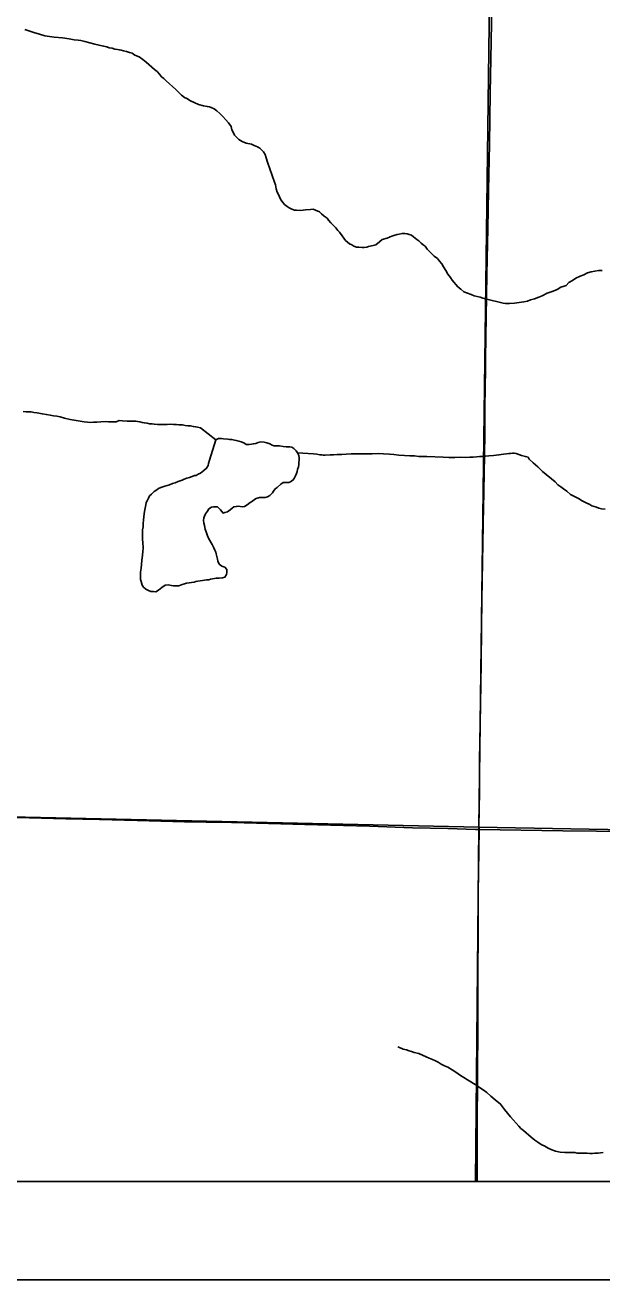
# Model space of a CAD drawing. Extents: x 0 to 34, y 0 to 22.
# Drawn here: x 5.144 to 5.73, y 14 to 15.275 of the extents above; entities that cross this region are included whole.
import ezdxf

# ---------------------------------------------------------------- set-up
doc = ezdxf.new("R2010")
doc.units = 0
for name, color, linetype in [('GM_X_County_Road', 7, 'Continuous'), ('GM_X_County_Text', 7, 'Continuous'), ('GM_X_Minor_Lake', 7, 'Continuous'), ('GM_X_Minor_River', 7, 'Continuous'), ('GM_X_Rail_Line_Text', 7, 'Continuous'), ('GM_X_Section', 7, 'Continuous'), ('GM_X_Township_Road', 7, 'Continuous'), ('SH_Cut_Line', 7, 'Continuous'), ('SH_Data', 7, 'Continuous')]:
    doc.layers.add(name, color=color, linetype=linetype)

msp = doc.modelspace()

# ---------------------------------------------------------------- linework, layer by layer
at = {"layer": 'GM_X_County_Road'}
for points in [[(5.612, 14.9529), (5.6121, 14.9589), (5.6123, 14.9782), (5.613, 15.0217), (5.6141, 15.0683), (5.6149, 15.1069), (5.6158, 15.1541), (5.6165, 15.2063), (5.6176, 15.2579), (5.6183, 15.2983), (5.6193, 15.3543), (5.6207, 15.4357), (5.621, 15.4584)], [(5.6106, 14.8346), (5.6106, 14.8365), (5.6108, 14.8452), (5.6109, 14.8527), (5.6109, 14.8596), (5.611, 14.8732), (5.6111, 14.8888), (5.6115, 14.9049), (5.6118, 14.9273), (5.6118, 14.9292), (5.6118, 14.9341), (5.6118, 14.9347), (5.6119, 14.9409), (5.612, 14.9529)], [(5.6052, 14.4578), (5.6051, 14.4629), (5.6053, 14.476), (5.6054, 14.4816), (5.6055, 14.4927), (5.6055, 14.4951), (5.6055, 14.4969), (5.6056, 14.5056), (5.6055, 14.5124), (5.6056, 14.5131), (5.6057, 14.5186), (5.6058, 14.5273), (5.6066, 14.5848), (5.6072, 14.6271), (5.6077, 14.6625), (5.6081, 14.6911), (5.6088, 14.7296), (5.6097, 14.7862), (5.61, 14.7986), (5.6104, 14.8229), (5.6106, 14.8346)], [(5.6032, 14.1), (5.6032, 14.1005), (5.6034, 14.1553), (5.6036, 14.2069), (5.6038, 14.2591), (5.604, 14.3094), (5.6042, 14.3548), (5.6042, 14.3927), (5.6052, 14.4578)]]:
    msp.add_lwpolyline(points, dxfattribs=at)
at = {"layer": 'GM_X_County_Text'}
msp.add_lwpolyline([(2.1, 14.1), (6.615, 14.1)], dxfattribs=at)
at = {"layer": 'GM_X_Minor_Lake'}
for points in [[(5.3467, 14.7241), (5.3437, 14.7253), (5.3411, 14.7273), (5.3397, 14.7303), (5.3393, 14.7322), (5.3386, 14.7349), (5.3379, 14.7376), (5.3376, 14.7395), (5.3365, 14.7414), (5.3358, 14.7437), (5.334, 14.7472), (5.3307, 14.753), (5.3293, 14.756), (5.3282, 14.7591), (5.3268, 14.7629), (5.3261, 14.7664), (5.3254, 14.769), (5.3251, 14.7717), (5.3255, 14.7744), (5.3263, 14.7762), (5.3271, 14.7785), (5.3291, 14.7811), (5.3307, 14.7834), (5.3334, 14.7852), (5.3353, 14.7855), (5.3375, 14.7855), (5.3394, 14.7854), (5.3424, 14.7823), (5.345, 14.7792), (5.3469, 14.7796), (5.3496, 14.7806), (5.3523, 14.7825), (5.3542, 14.7843), (5.3561, 14.7854), (5.3584, 14.7857), (5.3607, 14.7861), (5.3645, 14.7856), (5.3668, 14.7859), (5.3695, 14.7874), (5.3726, 14.79), (5.3749, 14.7914), (5.3768, 14.7929), (5.3787, 14.794), (5.3822, 14.7951), (5.3879, 14.7949), (5.3902, 14.7956), (5.3925, 14.7971), (5.3952, 14.7997), (5.3964, 14.8016), (5.398, 14.8038), (5.3999, 14.8053), (5.4038, 14.8086), (5.4061, 14.8101), (5.4087, 14.8104), (5.4118, 14.8103), (5.4137, 14.811), (5.4164, 14.8129), (5.4176, 14.8151), (5.4188, 14.817), (5.4196, 14.8193), (5.4204, 14.8215), (5.4208, 14.8234), (5.4216, 14.8261), (5.4221, 14.8287), (5.4221, 14.8306), (5.4222, 14.8333), (5.4222, 14.8352), (5.4219, 14.8378), (5.4208, 14.8405), (5.4194, 14.8424), (5.4171, 14.8448), (5.4149, 14.846), (5.413, 14.8464), (5.4092, 14.8465), (5.4062, 14.8469), (5.4024, 14.8474), (5.4001, 14.8475), (5.3967, 14.8475), (5.3948, 14.8483), (5.3926, 14.8495), (5.3896, 14.8504), (5.3869, 14.8512), (5.3835, 14.8517), (5.3808, 14.851), (5.3782, 14.8499), (5.3759, 14.8496), (5.374, 14.8492), (5.3717, 14.8489), (5.3686, 14.849), (5.366, 14.8505), (5.3634, 14.8514), (5.3611, 14.8522), (5.3585, 14.853), (5.3566, 14.8534), (5.354, 14.8539), (5.3517, 14.8539), (5.3498, 14.8544), (5.3456, 14.8545), (5.3433, 14.8549), (5.3403, 14.855), (5.3376, 14.8535)], [(5.3376, 14.8535), (5.3403, 14.855), (5.3433, 14.8549), (5.3456, 14.8545), (5.3498, 14.8544), (5.3517, 14.8539), (5.354, 14.8539), (5.3566, 14.8534), (5.3585, 14.853), (5.3611, 14.8522), (5.3634, 14.8514), (5.366, 14.8505), (5.3686, 14.849), (5.3717, 14.8489), (5.374, 14.8492), (5.3759, 14.8496), (5.3782, 14.8499), (5.3808, 14.851), (5.3835, 14.8517), (5.3869, 14.8512), (5.3896, 14.8504), (5.3926, 14.8495), (5.3948, 14.8483), (5.3967, 14.8475), (5.4001, 14.8475), (5.4024, 14.8474), (5.4062, 14.8469), (5.4092, 14.8465), (5.413, 14.8464), (5.4149, 14.846), (5.4171, 14.8448), (5.4194, 14.8424), (5.4208, 14.8405), (5.4219, 14.8378), (5.4222, 14.8352), (5.4222, 14.8333), (5.4221, 14.8306), (5.4221, 14.8287), (5.4216, 14.8261), (5.4208, 14.8234), (5.4204, 14.8215), (5.4196, 14.8193), (5.4188, 14.817), (5.4176, 14.8151), (5.4164, 14.8129), (5.4137, 14.811), (5.4118, 14.8103), (5.4087, 14.8104), (5.4061, 14.8101), (5.4038, 14.8086), (5.3999, 14.8053), (5.398, 14.8038), (5.3964, 14.8016), (5.3952, 14.7997), (5.3925, 14.7971), (5.3902, 14.7956), (5.3879, 14.7949), (5.3822, 14.7951), (5.3787, 14.794), (5.3768, 14.7929), (5.3749, 14.7914), (5.3726, 14.79), (5.3695, 14.7874), (5.3668, 14.7859), (5.3645, 14.7856), (5.3607, 14.7861), (5.3584, 14.7857), (5.3561, 14.7854), (5.3542, 14.7843), (5.3523, 14.7825), (5.3496, 14.7806), (5.3469, 14.7796), (5.345, 14.7792), (5.3424, 14.7823), (5.3394, 14.7854), (5.3375, 14.7855), (5.3353, 14.7855), (5.3334, 14.7852), (5.3307, 14.7834), (5.3291, 14.7811), (5.3271, 14.7785), (5.3263, 14.7762), (5.3255, 14.7744), (5.3251, 14.7717), (5.3254, 14.769), (5.3261, 14.7664), (5.3268, 14.7629), (5.3282, 14.7591), (5.3293, 14.756), (5.3307, 14.753), (5.334, 14.7472), (5.3358, 14.7437), (5.3365, 14.7414), (5.3376, 14.7395), (5.3379, 14.7376), (5.3386, 14.7349), (5.3393, 14.7322), (5.3397, 14.7303), (5.3411, 14.7273), (5.3437, 14.7253), (5.3467, 14.7241)], [(5.3376, 14.8535), (5.3314, 14.8331), (5.3302, 14.8297), (5.3298, 14.8275), (5.3282, 14.8248), (5.3255, 14.8226), (5.322, 14.8197), (5.3197, 14.8186), (5.3178, 14.8175), (5.3159, 14.8172), (5.3136, 14.8164), (5.3109, 14.8154), (5.3082, 14.8147), (5.3055, 14.8136), (5.3036, 14.8125), (5.3013, 14.8118), (5.2994, 14.8111), (5.2964, 14.81), (5.2937, 14.8093), (5.2906, 14.8079), (5.2883, 14.8072), (5.286, 14.8065), (5.2837, 14.8058), (5.2818, 14.805), (5.2795, 14.804), (5.2776, 14.8029), (5.2749, 14.801), (5.2722, 14.7984), (5.2702, 14.7966), (5.2694, 14.7943), (5.2678, 14.7917), (5.267, 14.7898), (5.2666, 14.7875), (5.2658, 14.7841), (5.2653, 14.7807), (5.2649, 14.7785), (5.2644, 14.7754), (5.2643, 14.7724), (5.2639, 14.7682), (5.2638, 14.7652), (5.2633, 14.7622), (5.2632, 14.7546), (5.2631, 14.7519), (5.2634, 14.7496), (5.2634, 14.7477), (5.2637, 14.7454), (5.2637, 14.7431), (5.2636, 14.7405), (5.2631, 14.7359), (5.2626, 14.7314), (5.2621, 14.7268), (5.2617, 14.7231), (5.2612, 14.7193), (5.2611, 14.7162), (5.2611, 14.7136), (5.261, 14.7117), (5.2617, 14.7098), (5.2628, 14.7059), (5.2643, 14.704), (5.2665, 14.7017), (5.2691, 14.7005), (5.2717, 14.6996), (5.274, 14.6996), (5.2767, 14.6991), (5.2794, 14.701), (5.2828, 14.7036), (5.2863, 14.7058), (5.2894, 14.7061), (5.2924, 14.7056), (5.2947, 14.7052), (5.2973, 14.7051), (5.3, 14.7054), (5.3034, 14.7065), (5.3057, 14.7072), (5.308, 14.7079), (5.3156, 14.7089), (5.3175, 14.7096), (5.3194, 14.7099), (5.3217, 14.7102), (5.324, 14.7106), (5.3263, 14.7109), (5.3282, 14.7112), (5.3305, 14.7115), (5.3324, 14.7119), (5.3362, 14.7126), (5.3381, 14.7129), (5.3412, 14.7132), (5.3446, 14.7135), (5.3469, 14.7142), (5.3485, 14.7168), (5.3489, 14.7187), (5.349, 14.7218), (5.3467, 14.7241)], [(5.3467, 14.7241), (5.349, 14.7218), (5.3489, 14.7187), (5.3485, 14.7168), (5.3469, 14.7142), (5.3446, 14.7135), (5.3412, 14.7132), (5.3381, 14.7129), (5.3362, 14.7126), (5.3324, 14.7119), (5.3305, 14.7115), (5.3282, 14.7112), (5.3263, 14.7109), (5.324, 14.7106), (5.3217, 14.7102), (5.3194, 14.7099), (5.3175, 14.7096), (5.3156, 14.7089), (5.308, 14.7079), (5.3057, 14.7072), (5.3034, 14.7065), (5.3, 14.7054), (5.2973, 14.7051), (5.2947, 14.7052), (5.2924, 14.7056), (5.2894, 14.7061), (5.2863, 14.7058), (5.2828, 14.7036), (5.2794, 14.701), (5.2767, 14.6991), (5.274, 14.6996), (5.2717, 14.6996), (5.2691, 14.7005), (5.2665, 14.7017), (5.2643, 14.704), (5.2628, 14.7059), (5.2617, 14.7098), (5.261, 14.7117), (5.2611, 14.7136), (5.2611, 14.7162), (5.2612, 14.7193), (5.2617, 14.7231), (5.2621, 14.7268), (5.2626, 14.7314), (5.2631, 14.7359), (5.2636, 14.7405), (5.2637, 14.7431), (5.2637, 14.7454), (5.2634, 14.7477), (5.2634, 14.7496), (5.2631, 14.7519), (5.2632, 14.7546), (5.2633, 14.7622), (5.2638, 14.7652), (5.2639, 14.7682), (5.2643, 14.7724), (5.2644, 14.7754), (5.2649, 14.7785), (5.2653, 14.7807), (5.2658, 14.7841), (5.2666, 14.7875), (5.267, 14.7898), (5.2678, 14.7917), (5.2694, 14.7943), (5.2702, 14.7966), (5.2722, 14.7984), (5.2749, 14.801), (5.2776, 14.8029), (5.2795, 14.804), (5.2818, 14.805), (5.2837, 14.8058), (5.286, 14.8065), (5.2883, 14.8072), (5.2906, 14.8079), (5.2937, 14.8093), (5.2964, 14.81), (5.2994, 14.8111), (5.3013, 14.8118), (5.3036, 14.8125), (5.3055, 14.8136), (5.3082, 14.8147), (5.3109, 14.8154), (5.3136, 14.8164), (5.3159, 14.8172), (5.3178, 14.8175), (5.3197, 14.8186), (5.322, 14.8197), (5.3255, 14.8226), (5.3282, 14.8248), (5.3298, 14.8275), (5.3302, 14.8297), (5.3314, 14.8331), (5.3376, 14.8535)]]:
    msp.add_lwpolyline(points, dxfattribs=at)
at = {"layer": 'GM_X_Minor_River'}
for points in [[(5.1435, 15.2704), (5.1477, 15.2691), (5.1526, 15.2675), (5.1586, 15.2658), (5.1639, 15.2642), (5.1733, 15.2628), (5.1817, 15.2619), (5.1885, 15.261), (5.1938, 15.2601), (5.1976, 15.2596), (5.2006, 15.2592), (5.2047, 15.2583), (5.2097, 15.257), (5.2146, 15.2558), (5.2191, 15.2545), (5.2236, 15.2537), (5.227, 15.2528), (5.2293, 15.252), (5.2323, 15.2516), (5.2349, 15.2507), (5.2376, 15.2503), (5.2395, 15.2499), (5.2414, 15.2494), (5.244, 15.249), (5.247, 15.2482), (5.25, 15.2473), (5.2527, 15.2465), (5.2553, 15.2446), (5.2598, 15.2426), (5.2635, 15.2402), (5.2669, 15.2374), (5.2755, 15.23), (5.2781, 15.2277), (5.2803, 15.225), (5.2825, 15.2226), (5.2847, 15.2207), (5.2873, 15.2183), (5.2907, 15.2152), (5.2936, 15.2125), (5.297, 15.2094), (5.3, 15.2066), (5.3029, 15.2039), (5.3059, 15.2016), (5.3082, 15.2004), (5.3119, 15.198), (5.3157, 15.1964), (5.3202, 15.1944), (5.3251, 15.1931), (5.3289, 15.1923), (5.3311, 15.1918), (5.333, 15.1914), (5.336, 15.1898), (5.3386, 15.1879), (5.3416, 15.1851), (5.3449, 15.182), (5.3479, 15.1789), (5.3505, 15.1758), (5.3531, 15.172), (5.3541, 15.1685), (5.3552, 15.1662)], [(5.3552, 15.1662), (5.3566, 15.1631), (5.3589, 15.1608), (5.3611, 15.1588), (5.3645, 15.1569), (5.3686, 15.1552), (5.3739, 15.154), (5.3765, 15.1528), (5.3799, 15.1512), (5.3825, 15.15), (5.3862, 15.1461), (5.3877, 15.1434), (5.3888, 15.1403), (5.3902, 15.1357), (5.3973, 15.1154), (5.3984, 15.1127), (5.399, 15.1085), (5.4001, 15.1051), (5.4012, 15.1028), (5.4023, 15.1005), (5.4033, 15.0982), (5.4048, 15.0962), (5.4074, 15.0928), (5.41, 15.0908), (5.4122, 15.0892), (5.4149, 15.088), (5.4175, 15.0868), (5.4198, 15.0868), (5.424, 15.0867), (5.4289, 15.0873), (5.4338, 15.0876), (5.4365, 15.0879), (5.4391, 15.0871), (5.4429, 15.0851), (5.4451, 15.0831), (5.4477, 15.0808), (5.4507, 15.0788), (5.4522, 15.0769), (5.4544, 15.0742), (5.4574, 15.0714), (5.4596, 15.0691), (5.4618, 15.0664), (5.4633, 15.0645), (5.4659, 15.061), (5.4695, 15.056), (5.4736, 15.0528), (5.4759, 15.0516), (5.4778, 15.0504), (5.4808, 15.0492), (5.4831, 15.0492), (5.4865, 15.0491), (5.4884, 15.0491), (5.491, 15.0494), (5.4929, 15.0501), (5.4975, 15.0511), (5.5002, 15.0518), (5.5041, 15.0548), (5.5068, 15.057), (5.5117, 15.0584), (5.5148, 15.0598), (5.5167, 15.0605), (5.5186, 15.0613), (5.5221, 15.0623), (5.524, 15.0627), (5.527, 15.0633), (5.5297, 15.0633), (5.532, 15.0628), (5.5342, 15.0624), (5.5365, 15.0616), (5.5384, 15.06), (5.5402, 15.0585), (5.5421, 15.0573), (5.5439, 15.0557), (5.5462, 15.0534), (5.5484, 15.0518), (5.5503, 15.0503), (5.5525, 15.0475), (5.5558, 15.044), (5.5595, 15.0402), (5.5629, 15.0378), (5.5651, 15.0351), (5.5673, 15.0324), (5.5691, 15.0293), (5.5713, 15.0258), (5.5735, 15.022), (5.5761, 15.0185), (5.5779, 15.0158), (5.5798, 15.0135), (5.5816, 15.0115), (5.5835, 15.0092), (5.5865, 15.0068), (5.5898, 15.0041), (5.5936, 15.0025), (5.5973, 15.0013), (5.6003, 15), (5.6034, 14.9992), (5.6064, 14.9984), (5.609, 14.9976), (5.6117, 14.9967), (5.6298, 14.9925), (5.632, 14.9921)], [(5.632, 14.9921), (5.6343, 14.992), (5.6362, 14.992), (5.6412, 14.9926), (5.6461, 14.9933), (5.6507, 14.9939), (5.6545, 14.9946), (5.6576, 14.9957), (5.6614, 14.9967), (5.666, 14.9985), (5.6694, 14.9999), (5.6744, 15.0025), (5.6806, 15.0046), (5.6844, 15.0064), (5.6882, 15.0086), (5.6917, 15.0097), (5.6936, 15.0104), (5.6963, 15.0134), (5.7002, 15.0155), (5.7036, 15.0177), (5.7079, 15.0199), (5.7117, 15.0214), (5.7155, 15.0232), (5.719, 15.0242), (5.7228, 15.0249), (5.7266, 15.0256), (5.7304, 15.0258)], [(5.142, 14.8824), (5.145, 14.882), (5.1473, 14.8819), (5.15, 14.8819), (5.1526, 14.8814), (5.156, 14.881), (5.1613, 14.8801), (5.1655, 14.8792), (5.1693, 14.8788), (5.1727, 14.8779), (5.1761, 14.8775), (5.1795, 14.877), (5.184, 14.8757), (5.1897, 14.8741), (5.204, 14.8719), (5.2071, 14.8714), (5.2105, 14.8713), (5.2135, 14.8716), (5.2169, 14.8716), (5.2207, 14.8718), (5.2253, 14.8721), (5.2287, 14.872), (5.231, 14.872), (5.234, 14.8719), (5.2363, 14.8719), (5.2394, 14.8733), (5.2428, 14.8728), (5.2477, 14.8727), (5.2511, 14.8726), (5.2534, 14.8726), (5.2564, 14.8725), (5.2583, 14.8721), (5.2606, 14.872), (5.2629, 14.8712), (5.2651, 14.8708), (5.2678, 14.8704), (5.2704, 14.8699), (5.2727, 14.8699), (5.2753, 14.8694), (5.2784, 14.8693), (5.2814, 14.8693), (5.2848, 14.8692), (5.2882, 14.8691), (5.2917, 14.8694), (5.2947, 14.8693), (5.2974, 14.8693), (5.3004, 14.8688), (5.3038, 14.8687), (5.3065, 14.8683), (5.3091, 14.8679), (5.3118, 14.8678), (5.3148, 14.8673), (5.3171, 14.8669), (5.3189, 14.8665), (5.322, 14.8657), (5.3376, 14.8535)], [(5.4208, 14.8405), (5.4368, 14.8394), (5.4402, 14.8389), (5.4432, 14.8385), (5.4451, 14.8384), (5.447, 14.838), (5.4489, 14.838), (5.4538, 14.8382), (5.4572, 14.8385), (5.461, 14.8388), (5.4656, 14.8387), (5.4701, 14.839), (5.4751, 14.8392), (5.4797, 14.8395), (5.4846, 14.8394), (5.4907, 14.8392), (5.4967, 14.8395), (5.5028, 14.8397), (5.5081, 14.8392), (5.5142, 14.8391), (5.5187, 14.8386), (5.5237, 14.8381), (5.5293, 14.8376), (5.5347, 14.8374), (5.5396, 14.8373), (5.5441, 14.8368), (5.5483, 14.8367), (5.5521, 14.8367), (5.5688, 14.8359), (5.5745, 14.8357), (5.5805, 14.8356), (5.5859, 14.8359), (5.5912, 14.8357), (5.5957, 14.836), (5.5992, 14.8359), (5.6026, 14.8362), (5.6056, 14.8365), (5.6083, 14.8368), (5.6117, 14.8371), (5.6151, 14.8374), (5.6197, 14.8377), (5.6227, 14.838), (5.6254, 14.8383), (5.6277, 14.8387), (5.63, 14.839), (5.633, 14.8393), (5.6353, 14.8396), (5.6372, 14.8396), (5.6391, 14.8399), (5.641, 14.8399), (5.6429, 14.8398), (5.6482, 14.8378), (5.6523, 14.8366), (5.655, 14.8361), (5.6561, 14.8338), (5.6601, 14.8303), (5.665, 14.826), (5.6698, 14.8213), (5.6825, 14.8108), (5.6854, 14.808), (5.6884, 14.8057), (5.691, 14.8037), (5.6944, 14.8014), (5.6981, 14.7982), (5.703, 14.7958), (5.7064, 14.7939), (5.7101, 14.7915), (5.7142, 14.7895), (5.7176, 14.7879), (5.7199, 14.7867), (5.7221, 14.7859), (5.7244, 14.7851), (5.727, 14.7843), (5.7297, 14.7834), (5.7334, 14.783)], [(5.5545, 14.2252), (5.5515, 14.2268), (5.5477, 14.2284), (5.5439, 14.23), (5.5394, 14.2312), (5.5364, 14.2321), (5.5341, 14.2329), (5.5315, 14.2337), (5.5281, 14.2345), (5.5243, 14.2361), (5.5225, 14.2368)], [(5.7314, 14.1294), (5.7287, 14.1291), (5.7261, 14.1288), (5.723, 14.1288), (5.7204, 14.1285), (5.7177, 14.1286), (5.7151, 14.1287), (5.712, 14.1287), (5.7097, 14.1288), (5.7075, 14.1288), (5.7048, 14.1289), (5.7025, 14.1293), (5.6991, 14.1294), (5.6961, 14.1295), (5.6923, 14.1296), (5.6877, 14.1297), (5.6828, 14.1309), (5.6791, 14.1322), (5.6753, 14.1338), (5.6719, 14.1358), (5.6682, 14.1377), (5.6648, 14.1401), (5.6618, 14.1421), (5.6581, 14.1452), (5.6555, 14.1475), (5.6529, 14.1495), (5.6503, 14.1518), (5.6477, 14.1538), (5.6455, 14.1561), (5.6429, 14.1592), (5.6399, 14.1627), (5.637, 14.1658), (5.634, 14.1693), (5.6311, 14.1732), (5.627, 14.1786), (5.6214, 14.1829), (5.6173, 14.1868), (5.6132, 14.1903), (5.6095, 14.1931), (5.6058, 14.1955), (5.6028, 14.1974), (5.5934, 14.2033), (5.5897, 14.2057), (5.5863, 14.2077), (5.5815, 14.2112), (5.5777, 14.2136), (5.5736, 14.216), (5.5702, 14.2176), (5.5668, 14.2192), (5.5635, 14.2212), (5.5609, 14.2227), (5.5578, 14.2239), (5.5545, 14.2252)]]:
    msp.add_lwpolyline(points, dxfattribs=at)
at = {"layer": 'GM_X_Rail_Line_Text'}
for points in [[(4.6027, 14.1), (5.6017, 14.1), (5.6049, 14.4601), (4.6062, 14.4821)], [(5.6017, 14.1), (6.6103, 14.1), (6.615, 14.4419), (5.6049, 14.4601)]]:
    msp.add_lwpolyline(points, close=True, dxfattribs=at)
at = {"layer": 'GM_X_Section'}
for points in [[(4.6192, 15.4834), (5.6179, 15.4598), (5.6049, 14.4601), (4.6062, 14.4821)], [(5.6179, 15.4598), (6.6291, 15.4393), (6.615, 14.4419), (5.6049, 14.4601)]]:
    msp.add_lwpolyline(points, close=True, dxfattribs=at)
at = {"layer": 'GM_X_Township_Road'}
for points in [[(5.1304, 14.47), (5.1478, 14.4694), (5.1851, 14.4685), (5.2193, 14.4678), (5.2578, 14.4669), (5.3057, 14.4655), (5.328, 14.4652), (5.3411, 14.465), (5.379, 14.4641), (5.4281, 14.4629), (5.4542, 14.4622), (5.494, 14.4609), (5.5375, 14.4595), (5.5735, 14.4586), (5.6015, 14.4578), (5.6052, 14.4578)], [(5.6052, 14.4578), (5.6904, 14.4564), (5.7246, 14.4559), (5.7985, 14.4548), (5.8539, 14.4537), (5.9676, 14.452), (6.0124, 14.4511), (6.1044, 14.4496), (6.1902, 14.4479), (6.2125, 14.4475), (6.2672, 14.4465), (6.2971, 14.4461), (6.3226, 14.4459), (6.3574, 14.4455), (6.4049, 14.4449), (6.4276, 14.4449), (6.45, 14.4447), (6.4749, 14.4441)]]:
    msp.add_lwpolyline(points, dxfattribs=at)
at = {"layer": 'SH_Cut_Line'}
msp.add_lwpolyline([(2.1, 16.5239), (2.1, 14.1), (8.9, 14.1), (8.9, 16.3981)], dxfattribs=at)
at = {"layer": 'SH_Data'}
for p, q in [((2.1, 14.1), (8.9, 14.1)), ((2, 14), (9, 14))]:
    msp.add_line(p, q, dxfattribs=at)

doc.saveas('drawing.dxf')
